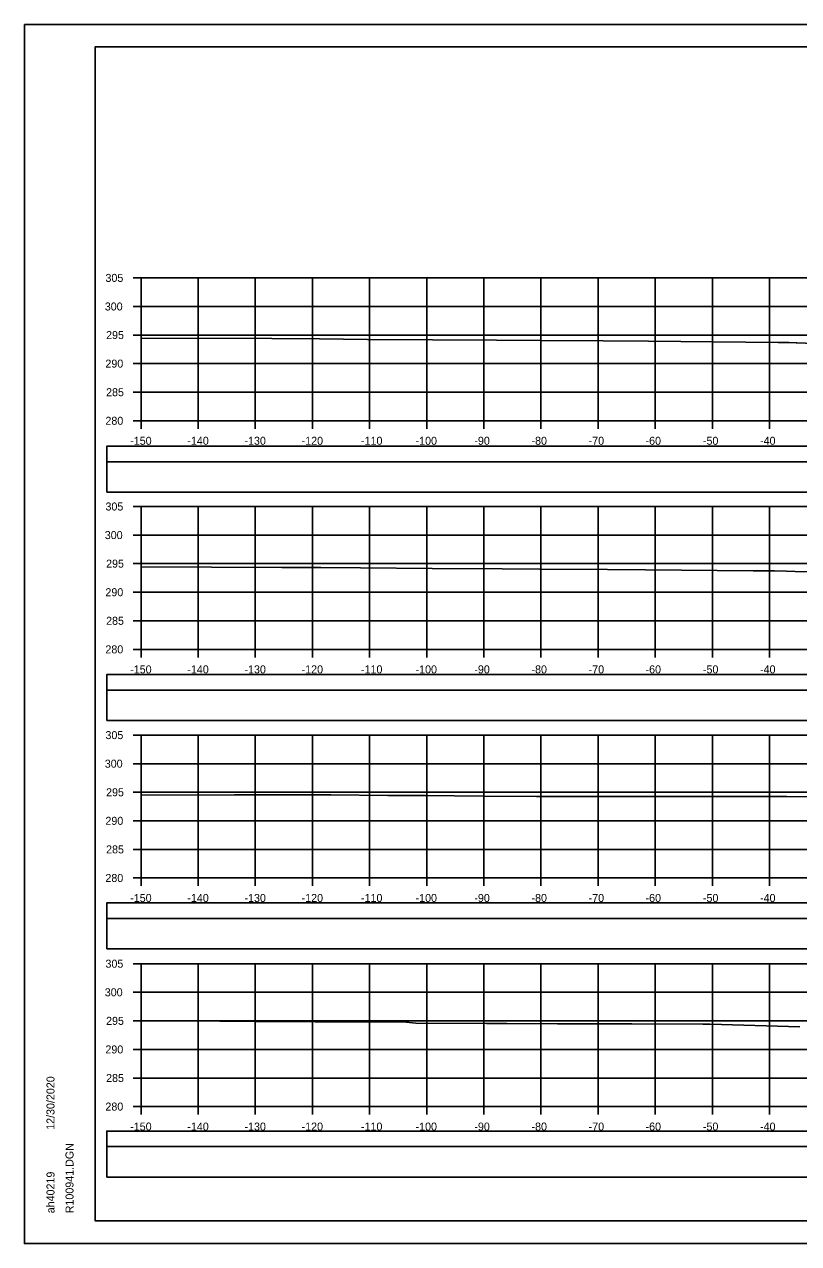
# Model space of a CAD drawing. Extents: x 1370538 to 1372872, y 376220 to 381127.
# Drawn here: x 1370538.2 to 1370673.7, y 376220.4 to 376433.8 of the extents above; entities that cross this region are included whole.
import ezdxf

# ---------------------------------------------------------------- set-up
doc = ezdxf.new("R2010")
doc.units = 0
for name, color, linetype in [('R_Border Notes', 7, 'Continuous'), ('R_Border PE', 7, 'Continuous'), ('R_Border Prem', 7, 'Continuous'), ('R_Dimension', 7, 'Continuous'), ('R_Grid', 7, 'Continuous'), ('R_No Plot', 7, 'Continuous'), ('T_Detection Zones', 7, 'Continuous')]:
    doc.layers.add(name, color=color, linetype=linetype)

msp = doc.modelspace()

# ---------------------------------------------------------------- linework, layer by layer
at = {"layer": 'R_Border Notes'}
for p, q in [((1370550.61, 376429.87), (1370866.79, 376429.87)), ((1370550.61, 376224.41), (1370550.61, 376429.87)), ((1370550.61, 376224.41), (1370550.61, 376224.41)), ((1370866.79, 376224.41), (1370550.61, 376224.41))]:
    msp.add_line(p, q, dxfattribs=at)
at = {"layer": 'R_Border Prem'}
for p, q in [((1370557.21, 376389.41), (1370558.61, 376389.41)), ((1370558.61, 376364.41), (1370558.61, 376389.41)), ((1370557.21, 376384.41), (1370558.61, 376384.41)), ((1370557.21, 376379.41), (1370558.61, 376379.41)), ((1370557.21, 376374.41), (1370558.61, 376374.41)), ((1370557.21, 376369.41), (1370558.61, 376369.41)), ((1370557.21, 376364.41), (1370558.61, 376364.41)), ((1370558.61, 376364.41), (1370858.61, 376364.41)), ((1370558.61, 376363.01), (1370558.61, 376364.41)), ((1370568.61, 376363.01), (1370568.61, 376364.41)), ((1370578.61, 376363.01), (1370578.61, 376364.41)), ((1370588.61, 376363.01), (1370588.61, 376364.41)), ((1370598.61, 376363.01), (1370598.61, 376364.41)), ((1370608.61, 376363.01), (1370608.61, 376364.41)), ((1370618.61, 376363.01), (1370618.61, 376364.41)), ((1370628.61, 376363.01), (1370628.61, 376364.41)), ((1370638.61, 376363.01), (1370638.61, 376364.41)), ((1370648.61, 376363.01), (1370648.61, 376364.41)), ((1370658.61, 376363.01), (1370658.61, 376364.41)), ((1370668.61, 376363.01), (1370668.61, 376364.41)), ((1370557.21, 376349.41), (1370558.61, 376349.41)), ((1370558.61, 376324.41), (1370558.61, 376349.41)), ((1370557.21, 376344.41), (1370558.61, 376344.41)), ((1370557.21, 376339.41), (1370558.61, 376339.41)), ((1370557.21, 376334.41), (1370558.61, 376334.41)), ((1370557.21, 376329.41), (1370558.61, 376329.41)), ((1370557.21, 376324.41), (1370558.61, 376324.41)), ((1370558.61, 376324.41), (1370858.61, 376324.41)), ((1370558.61, 376323.01), (1370558.61, 376324.41)), ((1370568.61, 376323.01), (1370568.61, 376324.41)), ((1370578.61, 376323.01), (1370578.61, 376324.41)), ((1370588.61, 376323.01), (1370588.61, 376324.41)), ((1370598.61, 376323.01), (1370598.61, 376324.41)), ((1370608.61, 376323.01), (1370608.61, 376324.41)), ((1370618.61, 376323.01), (1370618.61, 376324.41)), ((1370628.61, 376323.01), (1370628.61, 376324.41)), ((1370638.61, 376323.01), (1370638.61, 376324.41)), ((1370648.61, 376323.01), (1370648.61, 376324.41)), ((1370658.61, 376323.01), (1370658.61, 376324.41)), ((1370668.61, 376323.01), (1370668.61, 376324.41)), ((1370557.21, 376309.41), (1370558.61, 376309.41)), ((1370558.61, 376284.41), (1370558.61, 376309.41)), ((1370557.21, 376304.41), (1370558.61, 376304.41)), ((1370557.21, 376299.41), (1370558.61, 376299.41)), ((1370557.21, 376294.41), (1370558.61, 376294.41)), ((1370557.21, 376289.41), (1370558.61, 376289.41)), ((1370557.21, 376284.41), (1370558.61, 376284.41)), ((1370558.61, 376284.41), (1370858.61, 376284.41)), ((1370558.61, 376283.01), (1370558.61, 376284.41)), ((1370568.61, 376283.01), (1370568.61, 376284.41)), ((1370578.61, 376283.01), (1370578.61, 376284.41)), ((1370588.61, 376283.01), (1370588.61, 376284.41)), ((1370598.61, 376283.01), (1370598.61, 376284.41)), ((1370608.61, 376283.01), (1370608.61, 376284.41)), ((1370618.61, 376283.01), (1370618.61, 376284.41)), ((1370628.61, 376283.01), (1370628.61, 376284.41)), ((1370638.61, 376283.01), (1370638.61, 376284.41)), ((1370648.61, 376283.01), (1370648.61, 376284.41)), ((1370658.61, 376283.01), (1370658.61, 376284.41)), ((1370668.61, 376283.01), (1370668.61, 376284.41)), ((1370557.21, 376269.41), (1370558.61, 376269.41)), ((1370558.61, 376244.41), (1370558.61, 376269.41)), ((1370557.21, 376264.41), (1370558.61, 376264.41)), ((1370557.21, 376259.41), (1370558.61, 376259.41)), ((1370557.21, 376254.41), (1370558.61, 376254.41)), ((1370557.21, 376249.41), (1370558.61, 376249.41)), ((1370557.21, 376244.41), (1370558.61, 376244.41)), ((1370558.61, 376244.41), (1370858.61, 376244.41)), ((1370558.61, 376243.01), (1370558.61, 376244.41)), ((1370568.61, 376243.01), (1370568.61, 376244.41)), ((1370578.61, 376243.01), (1370578.61, 376244.41)), ((1370588.61, 376243.01), (1370588.61, 376244.41)), ((1370598.61, 376243.01), (1370598.61, 376244.41)), ((1370608.61, 376243.01), (1370608.61, 376244.41)), ((1370618.61, 376243.01), (1370618.61, 376244.41)), ((1370628.61, 376243.01), (1370628.61, 376244.41)), ((1370638.61, 376243.01), (1370638.61, 376244.41)), ((1370648.61, 376243.01), (1370648.61, 376244.41)), ((1370658.61, 376243.01), (1370658.61, 376244.41)), ((1370668.61, 376243.01), (1370668.61, 376244.41))]:
    msp.add_line(p, q, dxfattribs=at)
at = {"layer": 'R_Dimension'}
for points in [[(1370558.61, 376378.88), (1370581.53, 376378.79), (1370589.83, 376378.72), (1370598.23, 376378.65), (1370609.63, 376378.58), (1370620.81, 376378.52), (1370628.72, 376378.47), (1370639.5, 376378.4), (1370647.43, 376378.35), (1370670.09, 376378.12), (1370671.06, 376378.12), (1370671.63, 376378.11), (1370672.02, 376378.1), (1370673.24, 376378.07), (1370673.4, 376378.05), (1370688.77, 376377.49)], [(1370558.61, 376338.86), (1370583.26, 376338.76), (1370590.1, 376338.71), (1370597.02, 376338.65), (1370609.55, 376338.57), (1370621.83, 376338.5), (1370628.42, 376338.46), (1370640.27, 376338.38), (1370646.88, 376338.34), (1370665.77, 376338.15), (1370669.45, 376338.13), (1370671.6, 376338.11), (1370673.07, 376338.05), (1370677.67, 376337.96)], [(1370558.61, 376298.9), (1370574.96, 376298.98), (1370591.84, 376298.93), (1370601.8, 376298.86), (1370605.5, 376298.85), (1370608.39, 376298.85), (1370618.53, 376298.74), (1370627.8, 376298.68), (1370642.36, 376298.69), (1370644.93, 376298.68), (1370647.47, 376298.67), (1370662.02, 376298.68), (1370671.63, 376298.67), (1370684.17, 376298.61)], [(1370558.61, 376259.41), (1370572.4, 376259.33), (1370578.7, 376259.31), (1370583.96, 376259.29), (1370589.09, 376259.23), (1370600.95, 376259.24), (1370603.92, 376259.24), (1370604.45, 376259.23), (1370606.71, 376258.99), (1370619.12, 376258.95), (1370619.13, 376258.94), (1370619.26, 376258.94), (1370622.66, 376258.93), (1370631.48, 376258.91), (1370631.84, 376258.9), (1370631.94, 376258.9), (1370644.52, 376258.87), (1370656.91, 376258.83), (1370657.26, 376258.83), (1370658.22, 376258.83), (1370673.92, 376258.37)]]:
    msp.add_lwpolyline(points, dxfattribs=at)
at = {"layer": 'R_Grid'}
for p, q in [((1370558.61, 376389.41), (1370858.61, 376389.41)), ((1370558.61, 376364.41), (1370558.61, 376389.41)), ((1370568.61, 376364.41), (1370568.61, 376389.41)), ((1370578.61, 376364.41), (1370578.61, 376389.41)), ((1370588.61, 376364.41), (1370588.61, 376389.41)), ((1370598.61, 376364.41), (1370598.61, 376389.41)), ((1370608.61, 376364.41), (1370608.61, 376389.41)), ((1370618.61, 376364.41), (1370618.61, 376389.41)), ((1370628.61, 376364.41), (1370628.61, 376389.41)), ((1370638.61, 376364.41), (1370638.61, 376389.41)), ((1370648.61, 376364.41), (1370648.61, 376389.41)), ((1370658.61, 376364.41), (1370658.61, 376389.41)), ((1370668.61, 376364.41), (1370668.61, 376389.41)), ((1370558.61, 376384.41), (1370858.61, 376384.41)), ((1370558.61, 376379.41), (1370858.61, 376379.41)), ((1370558.61, 376374.41), (1370858.61, 376374.41)), ((1370558.61, 376369.41), (1370858.61, 376369.41)), ((1370558.61, 376364.41), (1370858.61, 376364.41)), ((1370558.61, 376349.41), (1370858.61, 376349.41)), ((1370558.61, 376324.41), (1370558.61, 376349.41)), ((1370568.61, 376324.41), (1370568.61, 376349.41)), ((1370578.61, 376324.41), (1370578.61, 376349.41)), ((1370588.61, 376324.41), (1370588.61, 376349.41)), ((1370598.61, 376324.41), (1370598.61, 376349.41)), ((1370608.61, 376324.41), (1370608.61, 376349.41)), ((1370618.61, 376324.41), (1370618.61, 376349.41)), ((1370628.61, 376324.41), (1370628.61, 376349.41)), ((1370638.61, 376324.41), (1370638.61, 376349.41)), ((1370648.61, 376324.41), (1370648.61, 376349.41)), ((1370658.61, 376324.41), (1370658.61, 376349.41)), ((1370668.61, 376324.41), (1370668.61, 376349.41)), ((1370558.61, 376344.41), (1370858.61, 376344.41)), ((1370558.61, 376339.41), (1370858.61, 376339.41)), ((1370558.61, 376334.41), (1370858.61, 376334.41)), ((1370558.61, 376329.41), (1370858.61, 376329.41)), ((1370558.61, 376324.41), (1370858.61, 376324.41)), ((1370558.61, 376309.41), (1370858.61, 376309.41)), ((1370558.61, 376284.41), (1370558.61, 376309.41)), ((1370568.61, 376284.41), (1370568.61, 376309.41)), ((1370578.61, 376284.41), (1370578.61, 376309.41)), ((1370588.61, 376284.41), (1370588.61, 376309.41)), ((1370598.61, 376284.41), (1370598.61, 376309.41)), ((1370608.61, 376284.41), (1370608.61, 376309.41)), ((1370618.61, 376284.41), (1370618.61, 376309.41)), ((1370628.61, 376284.41), (1370628.61, 376309.41)), ((1370638.61, 376284.41), (1370638.61, 376309.41)), ((1370648.61, 376284.41), (1370648.61, 376309.41)), ((1370658.61, 376284.41), (1370658.61, 376309.41)), ((1370668.61, 376284.41), (1370668.61, 376309.41)), ((1370558.61, 376304.41), (1370858.61, 376304.41)), ((1370558.61, 376299.41), (1370858.61, 376299.41)), ((1370558.61, 376294.41), (1370858.61, 376294.41)), ((1370558.61, 376289.41), (1370858.61, 376289.41)), ((1370558.61, 376284.41), (1370858.61, 376284.41)), ((1370558.61, 376269.41), (1370858.61, 376269.41)), ((1370558.61, 376244.41), (1370558.61, 376269.41)), ((1370568.61, 376244.41), (1370568.61, 376269.41)), ((1370578.61, 376244.41), (1370578.61, 376269.41)), ((1370588.61, 376244.41), (1370588.61, 376269.41)), ((1370598.61, 376244.41), (1370598.61, 376269.41)), ((1370608.61, 376244.41), (1370608.61, 376269.41)), ((1370618.61, 376244.41), (1370618.61, 376269.41)), ((1370628.61, 376244.41), (1370628.61, 376269.41)), ((1370638.61, 376244.41), (1370638.61, 376269.41)), ((1370648.61, 376244.41), (1370648.61, 376269.41)), ((1370658.61, 376244.41), (1370658.61, 376269.41)), ((1370668.61, 376244.41), (1370668.61, 376269.41)), ((1370558.61, 376264.41), (1370858.61, 376264.41)), ((1370558.61, 376259.41), (1370858.61, 376259.41)), ((1370558.61, 376254.41), (1370858.61, 376254.41)), ((1370558.61, 376249.41), (1370858.61, 376249.41)), ((1370558.61, 376244.41), (1370858.61, 376244.41))]:
    msp.add_line(p, q, dxfattribs=at)
at = {"layer": 'R_No Plot'}
for p, q in [((1370538.21, 376433.77), (1370871.54, 376433.77)), ((1370538.21, 376220.44), (1370871.54, 376220.44))]:
    msp.add_line(p, q, dxfattribs=at)
for points in [[(1370538.2, 376433.77), (1370871.54, 376433.77), (1370871.54, 376220.43), (1370538.2, 376220.43)], [(1370784.53, 376429.87), (1370784.53, 376419.99), (1370820.26, 376419.99), (1370820.26, 376417.07), (1370843.46, 376417.07), (1370843.46, 376392.74), (1370866.79, 376392.74), (1370866.79, 376224.41), (1370550.61, 376224.41), (1370550.61, 376429.87)]]:
    msp.add_lwpolyline(points, close=True, dxfattribs=at)
at = {"layer": 'T_Detection Zones'}
for points in [[(1370552.62, 376357.24), (1370864.59, 376357.24), (1370864.59, 376359.94), (1370552.62, 376359.94)], [(1370552.62, 376351.91), (1370864.59, 376351.91), (1370864.59, 376357.24), (1370552.62, 376357.24)], [(1370552.62, 376317.3), (1370864.59, 376317.3), (1370864.59, 376320), (1370552.62, 376320)], [(1370552.62, 376311.97), (1370864.59, 376311.97), (1370864.59, 376317.3), (1370552.62, 376317.3)], [(1370552.62, 376277.34), (1370864.59, 376277.34), (1370864.59, 376280.05), (1370552.62, 376280.05)], [(1370552.62, 376272.02), (1370864.59, 376272.02), (1370864.59, 376277.34), (1370552.62, 376277.34)], [(1370552.62, 376237.4), (1370864.59, 376237.4), (1370864.59, 376240.11), (1370552.62, 376240.11)], [(1370552.62, 376232.08), (1370864.59, 376232.08), (1370864.59, 376237.4), (1370552.62, 376237.4)]]:
    msp.add_lwpolyline(points, close=True, dxfattribs=at)

# ---------------------------------------------------------------- texts
at = {"layer": 'R_Border Notes'}
for s, p in [('12/30/2020', (1370543.47, 376240.34)), ('R100941.DGN', (1370546.8, 376225.74)), ('ah40219', (1370543.47, 376225.74))]:
    msp.add_text(s, height=1.4, rotation=90, dxfattribs=at).set_placement(p)
at = {"layer": 'R_Border PE'}
for s, p in [('305', (1370552.39, 376388.71)), ('300', (1370552.27, 376383.71)), ('295', (1370552.5, 376378.71)), ('290', (1370552.38, 376373.71)), ('285', (1370552.5, 376368.71)), ('280', (1370552.38, 376363.71)), ('-150', (1370556.72, 376360.21)), ('-140', (1370566.72, 376360.21)), ('-130', (1370576.72, 376360.21)), ('-120', (1370586.72, 376360.21)), ('-110', (1370597.11, 376360.21)), ('-100', (1370606.66, 376360.21)), ('-90', (1370616.95, 376360.21)), ('-80', (1370626.95, 376360.21)), ('-70', (1370636.95, 376360.21)), ('-60', (1370646.91, 376360.21)), ('-50', (1370656.95, 376360.21)), ('-40', (1370666.95, 376360.21)), ('305', (1370552.39, 376348.71)), ('300', (1370552.27, 376343.71)), ('295', (1370552.5, 376338.71)), ('290', (1370552.38, 376333.71)), ('285', (1370552.5, 376328.71)), ('280', (1370552.38, 376323.71)), ('-150', (1370556.72, 376320.21)), ('-140', (1370566.72, 376320.21)), ('-130', (1370576.72, 376320.21)), ('-120', (1370586.72, 376320.21)), ('-110', (1370597.11, 376320.21)), ('-100', (1370606.66, 376320.21)), ('-90', (1370616.95, 376320.21)), ('-80', (1370626.95, 376320.21)), ('-70', (1370636.95, 376320.21)), ('-60', (1370646.91, 376320.21)), ('-50', (1370656.95, 376320.21)), ('-40', (1370666.95, 376320.21)), ('305', (1370552.39, 376308.71)), ('300', (1370552.27, 376303.71)), ('295', (1370552.5, 376298.71)), ('290', (1370552.38, 376293.71)), ('285', (1370552.5, 376288.71)), ('280', (1370552.38, 376283.71)), ('-150', (1370556.72, 376280.21)), ('-140', (1370566.72, 376280.21)), ('-130', (1370576.72, 376280.21)), ('-120', (1370586.72, 376280.21)), ('-110', (1370597.11, 376280.21)), ('-100', (1370606.66, 376280.21)), ('-90', (1370616.95, 376280.21)), ('-80', (1370626.95, 376280.21)), ('-70', (1370636.95, 376280.21)), ('-60', (1370646.91, 376280.21)), ('-50', (1370656.95, 376280.21)), ('-40', (1370666.95, 376280.21)), ('305', (1370552.39, 376268.71)), ('300', (1370552.27, 376263.71)), ('295', (1370552.5, 376258.71)), ('290', (1370552.38, 376253.71)), ('285', (1370552.5, 376248.71)), ('280', (1370552.38, 376243.71)), ('-150', (1370556.72, 376240.21)), ('-140', (1370566.72, 376240.21)), ('-130', (1370576.72, 376240.21)), ('-120', (1370586.72, 376240.21)), ('-110', (1370597.11, 376240.21)), ('-100', (1370606.66, 376240.21)), ('-90', (1370616.95, 376240.21)), ('-80', (1370626.95, 376240.21)), ('-70', (1370636.95, 376240.21)), ('-60', (1370646.91, 376240.21)), ('-50', (1370656.95, 376240.21)), ('-40', (1370666.95, 376240.21))]:
    msp.add_text(s, height=1.4, dxfattribs=at).set_placement(p)

doc.saveas('drawing.dxf')
